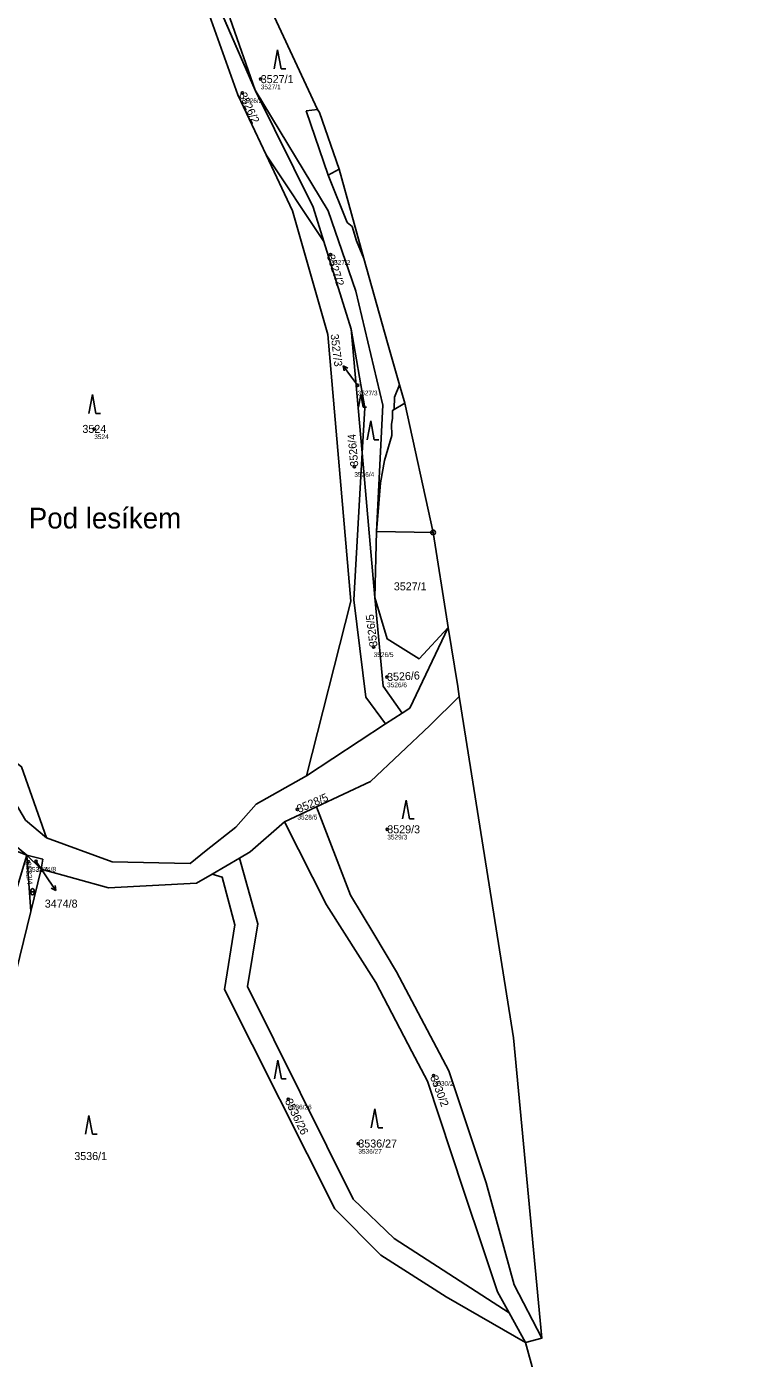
# Model space of a CAD drawing. Extents: x -761174 to -757114, y -1063806 to -1059397.
# Drawn here: x -757378.7 to -757225, y -1060718.7 to -1060435.9 of the extents above; entities that cross this region are included whole.
import ezdxf

# ---------------------------------------------------------------- set-up
doc = ezdxf.new("R2010")
doc.units = 0
for name, color, linetype in [('Definiční body', 7, 'Continuous'), ('Hranice parcel', 7, 'Continuous'), ('Parcelní čísla', 7, 'Continuous'), ('Polygon ku', 7, 'Continuous'), ('Polygon parcely', 7, 'Continuous'), ('Pop  PČ popisy', 7, 'Continuous'), ('Vnitřní kresba', 7, 'Continuous'), ('Značky bodu BP', 7, 'Continuous'), ('Značky kultur', 7, 'Continuous')]:
    doc.layers.add(name, color=color, linetype=linetype)

msp = doc.modelspace()

# ---------------------------------------------------------------- linework, layer by layer
at = {"layer": 'Definiční body'}
for centre in [(-757329, -1060447.02), (-757332.9, -1060449.95), (-757314.18, -1060484.31), (-757308.42, -1060512.03), (-757364.37, -1060521.31), (-757309.12, -1060529.32), (-757305.02, -1060567.6), (-757302.17, -1060574.02), (-757321.21, -1060602.11), (-757302.12, -1060606.35), (-757378.38, -1060613.23), (-757376.71, -1060613.17), (-757292.28, -1060658.68), (-757323.17, -1060663.68), (-757308.27, -1060673.09)]:
    msp.add_circle(centre, 0.25, dxfattribs=at)
at = {"layer": 'Hranice parcel'}
for p, q in [((-757330.18, -1060449.33), (-757342.74, -1060420.48)), ((-757327.07, -1060431.73), (-757316.92, -1060453.46)), ((-757327.86, -1060463.13), (-757315.6, -1060481.5)), ((-757312.31, -1060466.16), (-757307.13, -1060485.12)), ((-757309.76, -1060500.12), (-757315.6, -1060481.5)), ((-757307.13, -1060485.12), (-757302.05, -1060503.01)), ((-757307.46, -1060526.42), (-757309.76, -1060500.12)), ((-757298.43, -1060515.87), (-757292.4, -1060543.31)), ((-757304.77, -1060557.12), (-757307.46, -1060526.42)), ((-757292.4, -1060543.31), (-757289.34, -1060562.6)), ((-757289.34, -1060562.6), (-757289.2, -1060563.46)), ((-757302.47, -1060583.98), (-757298.96, -1060581.68)), ((-757319.28, -1060595), (-757302.47, -1060583.98)), ((-757323.94, -1060604.74), (-757317.15, -1060601.57)), ((-757387.6, -1060604.52), (-757378.7, -1060611.84)), ((-757378.96, -1060604.41), (-757374.48, -1060608.18)), ((-757375.29, -1060612.7), (-757378.7, -1060611.84)), ((-757378.7, -1060611.84), (-757375.66, -1060614.79)), ((-757377.85, -1060623.79), (-757378.7, -1060611.84)), ((-757375.66, -1060614.79), (-757375.29, -1060612.7)), ((-757339.34, -1060615.85), (-757333.53, -1060612.46)), ((-757375.66, -1060614.79), (-757377.85, -1060623.79)), ((-757377.85, -1060623.79), (-757384.06, -1060649.31)), ((-757276.26, -1060709.06), (-757272.78, -1060715.38)), ((-757269.26, -1060714.41), (-757272.78, -1060715.38))]:
    msp.add_line(p, q, dxfattribs=at)
for points in [[(-757327.86, -1060463.13), (-757333.89, -1060450.34), (-757340.92, -1060430.53), (-757343.55, -1060425.68), (-757347.38, -1060422.59)], [(-757330.18, -1060449.33), (-757335.51, -1060434.21), (-757335.35, -1060431.29), (-757333.13, -1060430.22), (-757330.61, -1060430.26), (-757327.07, -1060431.73)], [(-757315.6, -1060481.5), (-757317.88, -1060474.23), (-757330.18, -1060449.33)], [(-757330.18, -1060449.33), (-757314.69, -1060474.99), (-757308.77, -1060492.03), (-757303.09, -1060516.27), (-757304.4, -1060543.11), (-757304.77, -1060557.12)], [(-757316.92, -1060453.46), (-757316.5, -1060454.09), (-757312.31, -1060466.16)], [(-757319.28, -1060595), (-757309.88, -1060557.91), (-757314.74, -1060501.27), (-757322.27, -1060474.98), (-757327.86, -1060463.13)], [(-757309.76, -1060500.12), (-757306.92, -1060516.8), (-757307.46, -1060526.42)], [(-757302.05, -1060503.01), (-757299.56, -1060511.97), (-757298.43, -1060515.87)], [(-757425.44, -1060508.51), (-757416.23, -1060538.1), (-757410.82, -1060562.62), (-757404.53, -1060574.33), (-757389.91, -1060585.24), (-757379.84, -1060593.06), (-757374.48, -1060608.18)], [(-757302.47, -1060583.98), (-757306.7, -1060578.28), (-757309.2, -1060557.62), (-757307.46, -1060526.42)], [(-757298.96, -1060581.68), (-757302.97, -1060575.96), (-757304.77, -1060557.12)], [(-757289.2, -1060563.46), (-757295.35, -1060570.14), (-757302.13, -1060565.92), (-757304.77, -1060557.12)], [(-757298.96, -1060581.68), (-757297.33, -1060580.61), (-757289.2, -1060563.46)], [(-757289.2, -1060563.46), (-757287.16, -1060576.03), (-757286.82, -1060578.14)], [(-757317.15, -1060601.57), (-757305.71, -1060596.21), (-757293.08, -1060584.31), (-757286.82, -1060578.14)], [(-757286.82, -1060578.14), (-757286.41, -1060580.74), (-757275.31, -1060650.61), (-757269.26, -1060714.41)], [(-757378.7, -1060611.84), (-757405.52, -1060601.35), (-757435.8, -1060595.85), (-757467.77, -1060590.62), (-757491.93, -1060593.59), (-757518.26, -1060600.65)], [(-757374.48, -1060608.18), (-757360.53, -1060613.26), (-757343.97, -1060613.58), (-757340.57, -1060610.87), (-757334.32, -1060605.89), (-757329.95, -1060601.03), (-757319.28, -1060595)], [(-757317.15, -1060601.57), (-757309.97, -1060620.34), (-757305.01, -1060628.58), (-757300.15, -1060636.64), (-757289.06, -1060657.68), (-757281.09, -1060681.45), (-757275.15, -1060703.12), (-757269.26, -1060714.41)], [(-757333.53, -1060612.46), (-757331.25, -1060611.13), (-757323.94, -1060604.74)], [(-757323.94, -1060604.74), (-757315.02, -1060622.41), (-757304.55, -1060638.9), (-757296.91, -1060653.51), (-757293.59, -1060659.87), (-757285.9, -1060683.03), (-757281.68, -1060695.69), (-757278.73, -1060704.57), (-757276.26, -1060709.06)], [(-757378.7, -1060611.84), (-757387.5, -1060640.8), (-757490.61, -1060653.02), (-757508.08, -1060657.12)], [(-757276.26, -1060709.06), (-757300.63, -1060693.25), (-757309.35, -1060684.91), (-757331.83, -1060639.71), (-757329.64, -1060626.43), (-757333.53, -1060612.46)], [(-757339.34, -1060615.85), (-757342.63, -1060617.77), (-757361.37, -1060618.79), (-757375.66, -1060614.79)], [(-757272.78, -1060715.38), (-757289.65, -1060705.62), (-757303.49, -1060696.8), (-757313.23, -1060686.96), (-757336.72, -1060640.37), (-757334.49, -1060626.65), (-757337.17, -1060616.52), (-757339.34, -1060615.85)], [(-757272.78, -1060715.38), (-757268.89, -1060729.59), (-757252.08, -1060794.31), (-757247.66, -1060810.67), (-757230, -1060847.4), (-757225, -1060887.5), (-757234.79, -1060926.1), (-757232.41, -1060961.23), (-757242.69, -1061014.11), (-757257.37, -1061084.84), (-757253.65, -1061085.4)]]:
    msp.add_lwpolyline(points, dxfattribs=at)
at = {"layer": 'Polygon ku'}
msp.add_lwpolyline([(-757268.89, -1060729.59), (-757272.78, -1060715.38), (-757269.26, -1060714.41), (-757275.31, -1060650.61), (-757286.41, -1060580.74), (-757286.82, -1060578.14), (-757287.16, -1060576.03), (-757289.2, -1060563.46), (-757289.34, -1060562.6), (-757292.4, -1060543.31), (-757298.43, -1060515.87), (-757299.56, -1060511.97), (-757302.05, -1060503.01), (-757307.13, -1060485.12), (-757312.31, -1060466.16), (-757316.5, -1060454.09), (-757316.92, -1060453.46), (-757327.07, -1060431.73)], dxfattribs=at)
at = {"layer": 'Polygon parcely'}
for points in [[(-757317.88, -1060474.23), (-757330.18, -1060449.33), (-757342.74, -1060420.48), (-757343.51, -1060419.88), (-757347.5, -1060417.54), (-757348.67, -1060417.06), (-757347.38, -1060422.59), (-757343.55, -1060425.68), (-757340.92, -1060430.53), (-757333.89, -1060450.34), (-757327.86, -1060463.13), (-757315.6, -1060481.5)], [(-757335.51, -1060434.21), (-757335.35, -1060431.29), (-757333.13, -1060430.22), (-757330.61, -1060430.26), (-757327.07, -1060431.73), (-757327.35, -1060428.53), (-757323.41, -1060427.29), (-757327.05, -1060421.57), (-757336.84, -1060425.07), (-757339.95, -1060422.67), (-757342.74, -1060420.48), (-757330.18, -1060449.33)], [(-757308.77, -1060492.03), (-757303.09, -1060516.27), (-757304.4, -1060543.11), (-757304.77, -1060557.12), (-757302.13, -1060565.92), (-757295.35, -1060570.14), (-757289.2, -1060563.46), (-757289.34, -1060562.6), (-757292.4, -1060543.31), (-757298.43, -1060515.87), (-757299.56, -1060511.97), (-757302.05, -1060503.01), (-757307.13, -1060485.12), (-757312.31, -1060466.16), (-757316.5, -1060454.09), (-757316.92, -1060453.46), (-757327.07, -1060431.73), (-757330.61, -1060430.26), (-757333.13, -1060430.22), (-757335.35, -1060431.29), (-757335.51, -1060434.21), (-757330.18, -1060449.33), (-757314.69, -1060474.99)], [(-757309.76, -1060500.12), (-757306.92, -1060516.8), (-757307.46, -1060526.42), (-757304.77, -1060557.12), (-757304.4, -1060543.11), (-757303.09, -1060516.27), (-757308.77, -1060492.03), (-757314.69, -1060474.99), (-757330.18, -1060449.33), (-757317.88, -1060474.23), (-757315.6, -1060481.5)], [(-757302.47, -1060583.98), (-757306.7, -1060578.28), (-757309.2, -1060557.62), (-757307.46, -1060526.42), (-757309.76, -1060500.12), (-757315.6, -1060481.5), (-757327.86, -1060463.13), (-757322.27, -1060474.98), (-757314.74, -1060501.27), (-757309.88, -1060557.91), (-757319.28, -1060595)], [(-757309.76, -1060500.12), (-757307.46, -1060526.42), (-757306.92, -1060516.8)], [(-757374.48, -1060608.18), (-757379.84, -1060593.06), (-757389.91, -1060585.24), (-757404.53, -1060574.33), (-757410.82, -1060562.62), (-757416.23, -1060538.1), (-757425.44, -1060508.51), (-757429.74, -1060510.38), (-757417.04, -1060540.84), (-757410.91, -1060570.38), (-757388.23, -1060588.79), (-757378.96, -1060604.41)], [(-757298.96, -1060581.68), (-757302.97, -1060575.96), (-757304.77, -1060557.12), (-757307.46, -1060526.42), (-757309.2, -1060557.62), (-757306.7, -1060578.28), (-757302.47, -1060583.98)], [(-757289.2, -1060563.46), (-757295.35, -1060570.14), (-757302.13, -1060565.92), (-757304.77, -1060557.12), (-757302.97, -1060575.96), (-757298.96, -1060581.68), (-757297.33, -1060580.61)], [(-757275.15, -1060703.12), (-757269.26, -1060714.41), (-757275.31, -1060650.61), (-757286.41, -1060580.74), (-757286.82, -1060578.14), (-757293.08, -1060584.31), (-757305.71, -1060596.21), (-757317.15, -1060601.57), (-757309.97, -1060620.34), (-757305.01, -1060628.58), (-757300.15, -1060636.64), (-757289.06, -1060657.68), (-757281.09, -1060681.45)], [(-757518.26, -1060600.65), (-757491.93, -1060593.59), (-757467.77, -1060590.62), (-757435.8, -1060595.85), (-757405.52, -1060601.35), (-757378.7, -1060611.84), (-757387.6, -1060604.52), (-757401.64, -1060598.72), (-757458.06, -1060589.56), (-757478.73, -1060590.14), (-757495.52, -1060593.45), (-757526.73, -1060602.21), (-757549.51, -1060612.75), (-757535.35, -1060607.72)], [(-757491.93, -1060593.59), (-757518.26, -1060600.65), (-757511.02, -1060637.12), (-757508.08, -1060657.12), (-757490.61, -1060653.02), (-757387.5, -1060640.8), (-757378.7, -1060611.84), (-757405.52, -1060601.35), (-757435.8, -1060595.85), (-757467.77, -1060590.62)], [(-757285.9, -1060683.03), (-757281.68, -1060695.69), (-757278.73, -1060704.57), (-757276.26, -1060709.06), (-757272.78, -1060715.38), (-757269.26, -1060714.41), (-757275.15, -1060703.12), (-757281.09, -1060681.45), (-757289.06, -1060657.68), (-757300.15, -1060636.64), (-757305.01, -1060628.58), (-757309.97, -1060620.34), (-757317.15, -1060601.57), (-757323.94, -1060604.74), (-757315.02, -1060622.41), (-757304.55, -1060638.9), (-757296.91, -1060653.51), (-757293.59, -1060659.87)], [(-757333.53, -1060612.46), (-757329.64, -1060626.43), (-757331.83, -1060639.71), (-757309.35, -1060684.91), (-757300.63, -1060693.25), (-757276.26, -1060709.06), (-757278.73, -1060704.57), (-757281.68, -1060695.69), (-757285.9, -1060683.03), (-757293.59, -1060659.87), (-757296.91, -1060653.51), (-757304.55, -1060638.9), (-757315.02, -1060622.41), (-757323.94, -1060604.74), (-757331.25, -1060611.13)], [(-757411.42, -1060651.14), (-757384.06, -1060649.31), (-757377.85, -1060623.79), (-757378.7, -1060611.84), (-757387.5, -1060640.8), (-757490.61, -1060653.02), (-757508.08, -1060657.12), (-757507.6, -1060662.96), (-757503.55, -1060662.67), (-757490.48, -1060661.97)], [(-757377.85, -1060623.79), (-757375.66, -1060614.79), (-757378.7, -1060611.84)], [(-757375.66, -1060614.79), (-757375.29, -1060612.7), (-757378.7, -1060611.84)], [(-757333.53, -1060612.46), (-757339.34, -1060615.85), (-757337.17, -1060616.52), (-757334.49, -1060626.65), (-757336.72, -1060640.37), (-757313.23, -1060686.96), (-757303.49, -1060696.8), (-757289.65, -1060705.62), (-757272.78, -1060715.38), (-757276.26, -1060709.06), (-757300.63, -1060693.25), (-757309.35, -1060684.91), (-757331.83, -1060639.71), (-757329.64, -1060626.43)]]:
    msp.add_lwpolyline(points, close=True, dxfattribs=at)
for points in [[(-757379.84, -1060593.06), (-757374.48, -1060608.18), (-757360.53, -1060613.26), (-757343.97, -1060613.58), (-757340.57, -1060610.87), (-757334.32, -1060605.89), (-757329.95, -1060601.03), (-757319.28, -1060595), (-757309.88, -1060557.91), (-757314.74, -1060501.27), (-757322.27, -1060474.98), (-757327.86, -1060463.13), (-757333.89, -1060450.34), (-757340.92, -1060430.53)], [(-757387.6, -1060604.52), (-757378.7, -1060611.84), (-757375.29, -1060612.7), (-757375.66, -1060614.79), (-757361.37, -1060618.79), (-757342.63, -1060617.77), (-757339.34, -1060615.85), (-757333.53, -1060612.46), (-757331.25, -1060611.13), (-757323.94, -1060604.74), (-757317.15, -1060601.57), (-757305.71, -1060596.21), (-757293.08, -1060584.31), (-757286.82, -1060578.14), (-757287.16, -1060576.03), (-757289.2, -1060563.46), (-757297.33, -1060580.61), (-757298.96, -1060581.68), (-757302.47, -1060583.98), (-757319.28, -1060595), (-757329.95, -1060601.03), (-757334.32, -1060605.89), (-757340.57, -1060610.87), (-757343.97, -1060613.58), (-757360.53, -1060613.26), (-757374.48, -1060608.18), (-757378.96, -1060604.41)], [(-757268.89, -1060729.59), (-757272.78, -1060715.38), (-757289.65, -1060705.62), (-757303.49, -1060696.8), (-757313.23, -1060686.96), (-757336.72, -1060640.37), (-757334.49, -1060626.65), (-757337.17, -1060616.52), (-757339.34, -1060615.85), (-757342.63, -1060617.77), (-757361.37, -1060618.79), (-757375.66, -1060614.79), (-757377.85, -1060623.79), (-757384.06, -1060649.31), (-757391.09, -1060658.29), (-757410.99, -1060679.36), (-757422.86, -1060693.66), (-757520.7, -1060726.23)]]:
    msp.add_lwpolyline(points, dxfattribs=at)
at = {"layer": 'Pop  PČ popisy'}
for p, q in [((-757309.71, -1060510.31), (-757311.52, -1060507.91)), ((-757311.52, -1060507.91), (-757310.51, -1060508.41)), ((-757311.52, -1060507.91), (-757311.31, -1060509.01)), ((-757308.42, -1060512.03), (-757309.71, -1060510.31)), ((-757376.71, -1060613.17), (-757374.22, -1060616.89)), ((-757374.22, -1060616.89), (-757372.54, -1060619.38)), ((-757372.54, -1060619.38), (-757373.52, -1060618.83)), ((-757372.54, -1060619.38), (-757372.69, -1060618.27))]:
    msp.add_line(p, q, dxfattribs=at)
at = {"layer": 'Vnitřní kresba'}
for p, q in [((-757316.92, -1060453.46), (-757319.36, -1060453.78)), ((-757319.36, -1060453.78), (-757314.66, -1060467.39)), ((-757314.66, -1060467.39), (-757312.31, -1060466.16)), ((-757314.66, -1060467.39), (-757310.68, -1060477.45)), ((-757310.68, -1060477.45), (-757309.55, -1060478.32)), ((-757309.55, -1060478.32), (-757308.63, -1060481.34)), ((-757308.63, -1060481.34), (-757307.13, -1060485.12)), ((-757300.56, -1060514.58), (-757299.56, -1060511.97)), ((-757300.98, -1060517.37), (-757298.43, -1060515.87)), ((-757300.98, -1060517.37), (-757300.65, -1060517.02)), ((-757300.65, -1060517.02), (-757300.56, -1060514.58)), ((-757301.22, -1060520.27), (-757301, -1060519.13)), ((-757301, -1060519.13), (-757300.98, -1060517.37)), ((-757302.72, -1060528.05), (-757301.17, -1060522.7)), ((-757301.17, -1060522.7), (-757301.22, -1060520.27)), ((-757303.56, -1060532.76), (-757302.72, -1060528.05)), ((-757304.13, -1060539.79), (-757303.56, -1060532.76)), ((-757304.4, -1060543.11), (-757304.13, -1060539.79)), ((-757292.4, -1060543.31), (-757304.4, -1060543.11))]:
    msp.add_line(p, q, dxfattribs=at)
at = {"layer": 'Značky bodu BP'}
for radius in [0.5, 0.5, 0.0303, 0.0303]:
    msp.add_circle((-757292.4, -1060543.31), radius, dxfattribs=at)
at = {"layer": 'Značky kultur'}
for p, q in [((-757325.42, -1060440.82), (-757326.17, -1060444.82)), ((-757324.67, -1060444.82), (-757325.42, -1060440.82)), ((-757324.67, -1060444.82), (-757323.67, -1060444.82)), ((-757364.77, -1060514.03), (-757365.52, -1060518.03)), ((-757364.02, -1060518.03), (-757364.77, -1060514.03)), ((-757307.72, -1060514.01), (-757308.22, -1060516.69)), ((-757307.22, -1060516.69), (-757307.72, -1060514.01)), ((-757307.22, -1060516.69), (-757306.55, -1060516.69)), ((-757364.02, -1060518.03), (-757363.02, -1060518.03)), ((-757305.65, -1060519.6), (-757306.4, -1060523.6)), ((-757304.9, -1060523.6), (-757305.65, -1060519.6)), ((-757304.9, -1060523.6), (-757303.9, -1060523.6)), ((-757298.13, -1060600.15), (-757298.88, -1060604.15)), ((-757297.38, -1060604.15), (-757298.13, -1060600.15)), ((-757297.38, -1060604.15), (-757296.38, -1060604.15)), ((-757378.15, -1060619.6), (-757376.81, -1060619.6)), ((-757377.82, -1060619.27), (-757377.82, -1060619.94)), ((-757377.15, -1060619.94), (-757377.15, -1060619.27)), ((-757325.36, -1060655.36), (-757326.11, -1060659.36)), ((-757324.61, -1060659.36), (-757325.36, -1060655.36)), ((-757324.61, -1060659.36), (-757323.61, -1060659.36)), ((-757304.79, -1060665.73), (-757305.54, -1060669.73)), ((-757304.04, -1060669.73), (-757304.79, -1060665.73)), ((-757365.49, -1060667.12), (-757366.24, -1060671.12)), ((-757364.74, -1060671.12), (-757365.49, -1060667.12)), ((-757304.04, -1060669.73), (-757303.04, -1060669.73)), ((-757364.74, -1060671.12), (-757363.74, -1060671.12))]:
    msp.add_line(p, q, dxfattribs=at)
for centre, start, end in [((-757377.48, -1060619.27), 0, 180), ((-757377.48, -1060619.94), 180, 359.9879)]:
    msp.add_arc(centre, 0.335, start, end, dxfattribs=at)

# ---------------------------------------------------------------- texts
at = {"layer": 'Definiční body'}
for s, p in [('3527/1', (-757329, -1060449.18)), ('3526/2', (-757332.9, -1060452.11)), ('3527/2', (-757314.18, -1060486.47)), ('3527/3', (-757308.42, -1060514.19)), ('3524', (-757364.37, -1060523.47)), ('3526/4', (-757309.12, -1060531.48)), ('3526/5', (-757305.02, -1060569.76)), ('3526/6', (-757302.17, -1060576.18)), ('3528/5', (-757321.21, -1060604.27)), ('3529/3', (-757302.12, -1060608.51)), ('3532/4', (-757378.38, -1060615.39)), ('3474/8', (-757376.71, -1060615.33)), ('3530/2', (-757292.28, -1060660.84)), ('3536/26', (-757323.17, -1060665.84)), ('3536/27', (-757308.27, -1060675.25))]:
    msp.add_text(s, height=1, dxfattribs=at).set_placement(p)
at = {"layer": 'Parcelní čísla'}
for s, p in [('3527/1', (-757329, -1060447.87)), ('3524', (-757366.88, -1060522.16)), ('3527/1', (-757300.73, -1060555.6)), ('3529/3', (-757302.12, -1060607.2)), ('3474/8', (-757374.87, -1060622.98)), ('3536/27', (-757308.27, -1060673.94)), ('3536/1', (-757368.6, -1060676.6))]:
    msp.add_text(s, height=1.7, dxfattribs=at).set_placement(p)
for s, height, rotation, p in [('3526/2', 1.7, 295, (-757333.67, -1060450.31)), ('3527/2', 1.7, 288, (-757314.99, -1060484.57)), ('3527/3', 1.7, 277, (-757314.17, -1060501.25)), ('3526/4', 1.7, 95, (-757308.27, -1060529.25)), ('3526/5', 1.7, 97, (-757304.18, -1060567.5)), ('3526/6', 1.7, 3, (-757302.12, -1060574.87)), ('3528/5', 1.7, 23, (-757320.88, -1060602.89)), ('3532/4', 1.19, 274, (-757378.97, -1060613.27)), ('3530/2', 1.7, 291, (-757293.07, -1060658.98)), ('3536/26', 1.7, 296, (-757323.93, -1060664.05))]:
    msp.add_text(s, height=height, rotation=rotation, dxfattribs=at).set_placement(p)
at = {"layer": 'Pop  PČ popisy'}
msp.add_text('Pod lesíkem', height=4.4, dxfattribs=at).set_placement((-757378.27, -1060542.46))

doc.saveas('drawing.dxf')
